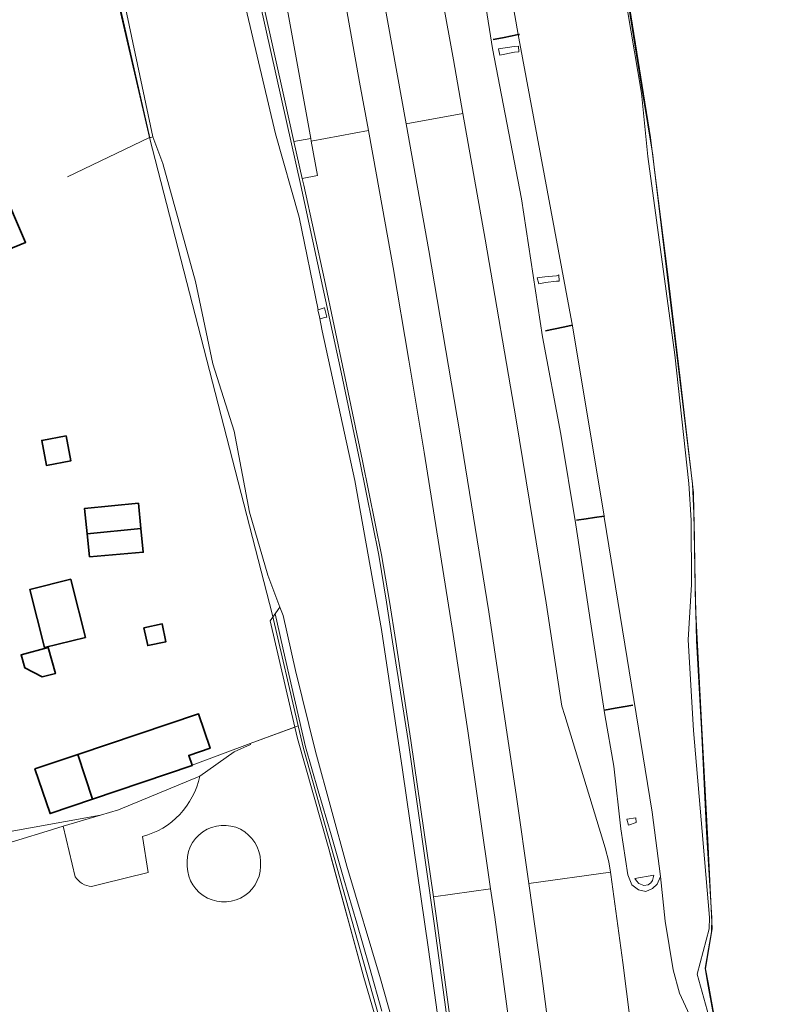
# Model space of a CAD drawing. Header units: metres. Extents: x 197700 to 204338, y 317132 to 325229.
# Tile 456 of 656: x 201258 to 201356, y 319471 to 319599. Entities that reach past the tile are written whole.
import ezdxf

# ---------------------------------------------------------------- set-up
doc = ezdxf.new("R2010")
doc.units = ezdxf.units.M
for name, color, linetype, lineweight in [('B-WE-FV-GELEIDING_WILDRASTER-G', 80, 'Continuous', 18), ('B-WE-GK-BESCHOEIING-G', 130, 'GK-BESCHOEIING', 35), ('B-WE-GR-GRAS-GV', 60, 'Continuous', 13), ('B-WE-IE-TERREINAFSCHEIDING_KUNSTMATIG_HEKWERK-G', 20, 'IE-TERREINAFSCHEIDING-KUNSTMATIG', 18), ('B-WE-KW-KUNSTWERK_GELUIDSWERING_SCHERM-G', 170, 'Continuous', 18), ('B-WE-OG-BEBOUWING-GV', 7, 'Continuous', 35), ('B-WE-OG-TERREIN_CULTUURSCHEIDING-GV', 7, 'Continuous', 18), ('B-WE-OG-TERREIN_ERF-GV', 7, 'Continuous', 18), ('B-WE-OG-WATER_GREPPEL-GV', 160, 'Continuous', 18), ('B-WE-VH-ONVERHARD-GV', 252, 'Continuous', 18), ('B-WE-VH-VERHARDING_ASFALT-GV', 252, 'Continuous', 18), ('B-WE-VH-VERHARDING_BETONSTRAATSTEEN-GV', 252, 'Continuous', 18), ('B-WE-VH-VERHARDING_GRASBETONSTEEN-GV', 70, 'Continuous', 18)]:
    doc.layers.add(name, color=color, linetype=linetype, lineweight=lineweight)
doc.linetypes.add('GK-BESCHOEIING', pattern='A,30,-5,[1,NLCS.SHX,S=1,R=0,X=0,Y=0],-5', length=40)
doc.linetypes.add('IE-TERREINAFSCHEIDING-KUNSTMATIG', pattern='A,4,[82,NLCS.SHX,S=0.75,R=90,X=0,Y=0],4,-2', length=10)

msp = doc.modelspace()

# ---------------------------------------------------------------- linework, layer by layer
at = {"layer": 'B-WE-FV-GELEIDING_WILDRASTER-G'}
for points in [[(201333.196, 319634.276), (201333.361, 319632.433), (201332.898, 319628.556), (201336.316, 319608.345), (201339.38, 319589.203), (201340.662, 319581.314), (201340.848, 319579.766)], [(201275.23, 319583.551), (201271.298, 319600.969), (201270.368, 319605.385)], [(201340.848, 319579.766), (201343.777, 319555.36), (201345.847, 319538.545), (201346.047, 319533.73), (201346.164, 319525.493), (201346.35, 319518.147), (201346.997, 319506.666), (201347.667, 319493.3), (201348.34, 319482.089), (201348.325, 319480.277), (201347.931, 319478.101)], [(201294.098, 319506.929), (201290.903, 319520.725)], [(201298.969, 319489.463), (201298.531, 319491.072), (201294.44, 319505.451), (201294.098, 319506.929)], [(201309.225, 319452.322), (201307.967, 319457.64), (201303.083, 319474.335), (201298.969, 319489.463)], [(201347.931, 319478.101), (201347.472, 319475.561), (201347.804, 319473.686)], [(201347.804, 319473.686), (201348.603, 319469.178), (201350.268, 319460.042), (201354.017, 319439.316)]]:
    msp.add_lwpolyline(points, dxfattribs=at)
at = {"layer": 'B-WE-GK-BESCHOEIING-G'}
for points in [[(201319.924, 319596.358), (201321.125, 319596.591), (201322.389, 319596.836), (201323.176, 319596.988), (201323.325, 319597.017)], [(201326.715, 319558.446), (201327.751, 319558.665), (201329.21, 319558.974), (201330.191, 319559.181)], [(201330.74, 319533.822), (201332.017, 319534.02), (201333.104, 319534.188), (201334.325, 319534.377), (201334.377, 319534.385)], [(201338.057, 319509.783), (201336.8, 319509.565), (201335.777, 319509.387), (201334.397, 319509.147)]]:
    msp.add_lwpolyline(points, dxfattribs=at)
at = {"layer": 'B-WE-GR-GRAS-GV'}
for points in [[(201336.316, 319608.345), (201339.38, 319589.203), (201340.662, 319581.314), (201340.848, 319579.766), (201343.777, 319555.36), (201345.847, 319538.545), (201346.047, 319533.73), (201346.164, 319525.493), (201346.35, 319518.147), (201346.997, 319506.666), (201347.667, 319493.3), (201348.34, 319482.089), (201348.325, 319480.277), (201347.931, 319478.101), (201347.472, 319475.561), (201347.804, 319473.686), (201348.603, 319469.178), (201350.268, 319460.042), (201352.986, 319445.193), (201354.023, 319439.285), (201356.226, 319428.592)], [(201307.967, 319457.64), (201303.083, 319474.335), (201298.531, 319491.072), (201294.44, 319505.451), (201294.098, 319506.929), (201288.283, 319504.769)], [(201288.283, 319504.769), (201288.354, 319504.645), (201286.238, 319503.719), (201281.74, 319500.544)], [(201265.555, 319487.47), (201263.996, 319494.018), (201261.904, 319493.388), (201254.488, 319491.151), (201244.301, 319488.108), (201241.126, 319486.785), (201243.243, 319468.794)], [(201274.279, 319492.687), (201275.017, 319488.033), (201269.069, 319486.528), (201267.671, 319486.183)]]:
    msp.add_lwpolyline(points, dxfattribs=at)
for points in [[(201281.74, 319500.544, -0.2851431), (201274.279, 319492.687)], [(201280.119, 319488.809, -1.0520014), (201289.634, 319489.463)], [(201289.634, 319489.463, -1.0402715), (201280.119, 319488.809)], [(201267.671, 319486.183, -0.2403652), (201265.555, 319487.47)]]:
    msp.add_lwpolyline(points, format="xyb", dxfattribs=at)
msp.add_lwpolyline([(201268.825, 319495.475), (201241.002, 319490.456), (201241.126, 319486.785), (201244.301, 319488.108), (201254.488, 319491.151), (201261.904, 319493.388), (201263.996, 319494.018)], close=True, dxfattribs=at)
at = {"layer": 'B-WE-IE-TERREINAFSCHEIDING_KUNSTMATIG_HEKWERK-G'}
for points in [[(201333.386, 319634.346), (201333.135, 319628.656), (201334.659, 319619.182), (201337.675, 319600.371), (201340.352, 319583.607), (201340.842, 319579.763)], [(201275.208, 319583.617), (201271.145, 319601.173), (201270.267, 319605.35)], [(201264.53, 319578.503), (201275.208, 319583.617)], [(201340.842, 319579.763), (201342.58, 319566.145), (201344.239, 319552.305), (201345.945, 319537.41), (201346.225, 319522.615), (201347.066, 319506.792), (201347.846, 319492.265), (201348.407, 319480.666), (201347.975, 319478.113)], [(201294.549, 319507.097), (201288.283, 319504.769)], [(201288.283, 319504.769), (201280.737, 319501.966)], [(201268.825, 319495.475), (201241.002, 319490.456)], [(201347.975, 319478.113), (201347.53, 319475.486), (201347.853, 319473.707)], [(201347.853, 319473.707), (201350.321, 319460.134), (201353.236, 319443.981)]]:
    msp.add_lwpolyline(points, dxfattribs=at)
at = {"layer": 'B-WE-KW-KUNSTWERK_GELUIDSWERING_SCHERM-G'}
for points in [[(201275.208, 319583.617), (201291.213, 319521.49)], [(201291.547, 319521.645), (201292.856, 319515.877), (201294.176, 319510.039), (201295.492, 319504.37), (201297.159, 319498.631), (201298.839, 319492.903), (201300.493, 319487.166), (201302.173, 319481.436), (201303.817, 319475.71), (201305.425, 319469.956)], [(201294.549, 319507.097), (201291.213, 319521.49)], [(201309.759, 319452.505), (201295.23, 319504.161), (201294.549, 319507.097)]]:
    msp.add_lwpolyline(points, dxfattribs=at)
at = {"layer": 'B-WE-OG-BEBOUWING-GV'}
for points in [[(201254.704, 319576.947), (201250.193, 319574.791), (201251.403, 319572.259), (201237.136, 319565.147), (201238.599, 319561.57), (201243.938, 319563.754), (201259.096, 319569.954), (201255.885, 319577.431)], [(201264.348, 319544.802), (201261.197, 319544.22), (201261.8, 319540.952), (201264.951, 319541.534)], [(201273.787, 319536.07), (201266.735, 319535.348), (201267.09, 319532.057), (201274.098, 319532.772)], [(201267.09, 319532.057), (201267.411, 319529.088), (201274.391, 319529.661), (201274.098, 319532.772)], [(201265.102, 319525.618), (201264.97, 319526.143), (201259.637, 319524.806), (201261.532, 319517.255), (201266.864, 319518.592)], [(201274.485, 319519.841), (201274.968, 319517.523), (201277.349, 319518.019), (201276.867, 319520.337)], [(201261.231, 319513.456), (201262.969, 319513.887), (201262.039, 319517.277), (201258.506, 319516.307), (201258.972, 319514.612)], [(201267.786, 319497.539), (201280.75, 319501.928), (201280.737, 319501.966), (201280.311, 319503.235), (201283.089, 319504.175), (201281.585, 319508.647), (201265.877, 319503.355)], [(201267.786, 319497.539), (201265.877, 319503.355), (201260.299, 319501.475), (201262.264, 319495.669)]]:
    msp.add_lwpolyline(points, close=True, dxfattribs=at)
at = {"layer": 'B-WE-OG-TERREIN_CULTUURSCHEIDING-GV'}
msp.add_lwpolyline([(201271.298, 319600.969), (201275.23, 319583.551), (201275.657, 319583.702), (201271.958, 319601.092)], dxfattribs=at)
at = {"layer": 'B-WE-OG-TERREIN_ERF-GV'}
for points in [[(201241.002, 319490.456), (201268.825, 319495.475), (201271.156, 319496.178), (201281.74, 319500.544), (201286.238, 319503.719), (201288.354, 319504.645), (201288.283, 319504.769), (201294.098, 319506.929), (201290.903, 319520.725), (201292.174, 319522.541), (201290.614, 319526.703), (201288.217, 319534.86), (201286.211, 319545.407), (201283.46, 319554.151), (201281.209, 319564.868), (201276.925, 319580.213), (201275.657, 319583.702), (201275.23, 319583.551), (201271.298, 319600.969)], [(201255.885, 319577.431), (201259.096, 319569.954), (201243.938, 319563.754)], [(201281.74, 319500.544), (201271.156, 319496.178), (201268.825, 319495.475), (201263.996, 319494.018)], [(201263.996, 319494.018), (201265.555, 319487.47)], [(201267.671, 319486.183), (201269.069, 319486.528), (201275.017, 319488.033), (201274.279, 319492.687)]]:
    msp.add_lwpolyline(points, dxfattribs=at)
for points in [[(201261.197, 319544.22), (201264.348, 319544.802), (201264.951, 319541.534), (201261.8, 319540.952)], [(201274.391, 319529.661), (201267.411, 319529.088), (201267.09, 319532.057), (201266.735, 319535.348), (201273.787, 319536.07), (201274.098, 319532.772)], [(201266.864, 319518.592), (201261.532, 319517.255), (201259.637, 319524.806), (201264.97, 319526.143), (201265.102, 319525.618)], [(201274.968, 319517.523), (201274.485, 319519.841), (201276.867, 319520.337), (201277.349, 319518.019)], [(201262.969, 319513.887), (201261.231, 319513.456), (201258.972, 319514.612), (201258.506, 319516.307), (201262.039, 319517.277)], [(201280.737, 319501.966), (201280.75, 319501.928), (201267.786, 319497.539), (201262.264, 319495.669), (201260.299, 319501.475), (201265.877, 319503.355), (201281.585, 319508.647), (201283.089, 319504.175), (201280.311, 319503.235)]]:
    msp.add_lwpolyline(points, close=True, dxfattribs=at)
for points in [[(201274.279, 319492.687, 0.2851431), (201281.74, 319500.544)], [(201289.634, 319489.463, 1.0520014), (201280.119, 319488.809)], [(201280.119, 319488.809, 1.0402715), (201289.634, 319489.463)], [(201265.555, 319487.47, 0.2403652), (201267.671, 319486.183)]]:
    msp.add_lwpolyline(points, format="xyb", dxfattribs=at)
at = {"layer": 'B-WE-OG-WATER_GREPPEL-GV'}
msp.add_lwpolyline([(201317.224, 319611.661), (201319.827, 319595.186), (201323.574, 319575.614), (201326.318, 319557.679), (201328.704, 319545.036), (201330.643, 319533.213), (201332.567, 319520.631), (201334.417, 319508.51), (201335.591, 319501.84), (201336.503, 319493.685), (201337.411, 319487.726), (201337.944, 319486.424), (201338.806, 319485.777), (201339.757, 319485.542), (201340.643, 319485.94), (201341.256, 319486.488), (201341.668, 319487.485), (201340.588, 319495.845), (201334.351, 319534.218), (201334.325, 319534.377), (201330.279, 319558.845), (201323.257, 319596.525), (201323.176, 319596.988), (201318.052, 319626.253)], dxfattribs=at)
for points in [[(201320.601, 319595.136), (201322.639, 319595.434), (201323.184, 319595.506), (201323.238, 319594.75), (201322.695, 319594.694), (201320.79, 319594.324)], [(201325.615, 319565.341), (201326.637, 319565.488), (201328.159, 319565.632), (201328.451, 319565.734), (201328.49, 319564.926), (201328.129, 319564.933), (201326.7, 319564.748), (201325.854, 319564.554)], [(201337.297, 319494.952), (201338.444, 319495.111), (201338.523, 319494.5), (201337.524, 319494.175)], [(201340.797, 319487.676), (201340.625, 319486.961), (201340.397, 319486.659), (201340.083, 319486.403), (201339.502, 319486.305), (201338.849, 319486.598), (201338.546, 319486.935), (201338.314, 319487.221)]]:
    msp.add_lwpolyline(points, close=True, dxfattribs=at)
at = {"layer": 'B-WE-VH-ONVERHARD-GV'}
for points in [[(201318.052, 319626.253), (201323.176, 319596.988), (201323.257, 319596.525), (201330.279, 319558.845), (201334.325, 319534.377), (201334.351, 319534.218), (201340.588, 319495.845), (201341.668, 319487.485), (201342.265, 319481.68), (201343.331, 319475.366), (201344.162, 319472.321), (201346.218, 319467.798)], [(201310.467, 319617.286), (201314.725, 319593.7), (201315.968, 319586.734), (201318.883, 319570.4), (201322.911, 319546.872), (201326.785, 319523.075), (201328.574, 319511.345), (201328.856, 319509.628), (201329.214, 319508.418), (201334.494, 319491.225), (201334.948, 319489.418), (201335.161, 319488.066), (201335.211, 319487.75), (201336.79, 319476.316), (201338.218, 319464.987)], [(201343.158, 319308.578), (201341.464, 319331.911), (201339.447, 319356.056), (201337.196, 319379.919), (201336.466, 319387.201), (201334.864, 319403.168), (201332.194, 319427.147), (201329.314, 319450.872), (201326.232, 319474.593), (201324.531, 319486.579), (201322.93, 319497.856), (201319.354, 319521.905), (201315.586, 319545.191), (201311.531, 319568.927), (201308.592, 319585.396), (201307.397, 319592.09), (201303.085, 319615.927)], [(201346.218, 319467.798), (201344.162, 319472.321), (201343.331, 319475.366), (201342.265, 319481.68), (201341.668, 319487.485), (201341.256, 319486.488), (201340.643, 319485.94), (201339.757, 319485.542), (201338.806, 319485.777), (201337.944, 319486.424), (201337.411, 319487.726), (201336.503, 319493.685), (201335.591, 319501.84), (201334.417, 319508.51), (201332.567, 319520.631), (201330.643, 319533.213), (201328.704, 319545.036), (201326.318, 319557.679), (201323.574, 319575.614), (201319.827, 319595.186), (201317.224, 319611.661)], [(201347.972, 319469.346), (201346.454, 319474.788), (201348.021, 319480.665), (201348.044, 319482.149), (201347.11, 319493.334), (201345.985, 319506.474), (201345.277, 319518.264), (201345.724, 319525.475), (201345.651, 319533.823), (201345.365, 319538.592), (201343.527, 319555.325), (201340.02, 319581.117), (201339.194, 319589.37), (201336.009, 319608.37)], [(201336.009, 319608.37), (201339.194, 319589.37), (201340.02, 319581.117), (201343.527, 319555.325), (201345.365, 319538.592), (201345.651, 319533.823), (201345.724, 319525.475), (201345.277, 319518.264), (201345.985, 319506.474), (201347.11, 319493.334), (201348.044, 319482.149), (201348.021, 319480.665), (201346.454, 319474.788), (201347.972, 319469.346)], [(201356.226, 319428.592), (201354.023, 319439.285), (201352.986, 319445.193), (201350.268, 319460.042), (201348.603, 319469.178), (201347.804, 319473.686), (201347.472, 319475.561), (201347.931, 319478.101), (201348.325, 319480.277), (201348.34, 319482.089), (201347.667, 319493.3), (201346.997, 319506.666), (201346.35, 319518.147), (201346.164, 319525.493), (201346.047, 319533.73), (201345.847, 319538.545), (201343.777, 319555.36), (201340.848, 319579.766), (201340.662, 319581.314), (201339.38, 319589.203), (201336.316, 319608.345)], [(201314.682, 319454.815), (201311.475, 319477.998), (201308.11, 319501.358), (201305.38, 319519.633), (201301.909, 319539.001), (201297.685, 319558.448), (201297.313, 319560.282), (201297.084, 319561.195), (201297.125, 319561.207), (201294.681, 319573.244), (201291.587, 319584.099), (201286.252, 319606.698)], [(201286.252, 319606.698), (201291.587, 319584.099), (201294.681, 319573.244), (201297.125, 319561.207), (201297.934, 319561.443), (201297.962, 319561.451), (201298.263, 319560.243), (201298.196, 319560.227), (201297.376, 319560.029), (201297.313, 319560.282), (201297.685, 319558.448), (201301.909, 319539.001), (201305.38, 319519.633), (201308.11, 319501.358), (201311.475, 319477.998), (201314.682, 319454.815)], [(201300.42, 319602.568), (201302.54, 319590.818), (201303.678, 319584.504), (201304.713, 319578.764), (201306.879, 319566.678), (201308.958, 319554.66), (201310.933, 319542.672), (201314.689, 319518.946), (201316.6, 319506.427), (201319.574, 319485.886), (201320.106, 319482.208), (201323.377, 319458.06), (201325.464, 319441.402), (201328.005, 319419.973), (201330.434, 319397.676), (201331.532, 319386.711), (201332.817, 319373.879), (201335.079, 319348.966), (201337.033, 319324.436)], [(201271.958, 319601.092), (201275.657, 319583.702), (201276.925, 319580.213), (201281.209, 319564.868), (201283.46, 319554.151), (201286.211, 319545.407), (201288.217, 319534.86), (201290.614, 319526.703), (201292.174, 319522.541), (201292.595, 319521.417), (201294.216, 319514.284), (201296.815, 319503.748), (201300.882, 319488.844), (201305.271, 319474.172), (201310.757, 319454.678)], [(201329.094, 319324.03), (201327.11, 319348.917), (201324.952, 319372.721), (201322.475, 319397.472), (201320.11, 319419.177), (201317.614, 319440.111), (201315.471, 319457.361), (201312.272, 319481.078), (201308.837, 319505.162), (201306.83, 319518.028), (201306.036, 319523.177), (201305.033, 319529.279), (201302.547, 319541.505), (201300.147, 319553.086), (201297.545, 319565.08), (201294.878, 319577.366), (201292.365, 319588.574), (201289.578, 319601.004)], [(201310.757, 319454.678), (201305.271, 319474.172), (201300.882, 319488.844), (201296.815, 319503.748), (201294.216, 319514.284), (201292.595, 319521.417), (201292.174, 319522.541), (201290.903, 319520.725), (201294.098, 319506.929), (201294.44, 319505.451), (201298.531, 319491.072), (201303.083, 319474.335), (201307.967, 319457.64)]]:
    msp.add_lwpolyline(points, dxfattribs=at)
at = {"layer": 'B-WE-VH-VERHARDING_ASFALT-GV'}
for points in [[(201298.17, 319685.138), (201290.745, 319683.79), (201294.583, 319662.724), (201298.853, 319639.276), (201303.085, 319615.927), (201307.397, 319592.09), (201308.592, 319585.396), (201315.968, 319586.734), (201314.725, 319593.7), (201310.467, 319617.286), (201306.183, 319640.912), (201301.979, 319664.219)], [(201296.169, 319583.466), (201278.378, 319681.547), (201278.309, 319681.929), (201274.961, 319681.313), (201276.402, 319673.4), (201280.897, 319648.428), (201285.185, 319624.819), (201287.495, 319612.189), (201288.169, 319609.209), (201289.984, 319601.034), (201292.746, 319588.596), (201293.991, 319583.085)], [(201278.378, 319681.547), (201296.169, 319583.466), (201296.226, 319583.152), (201303.678, 319584.504), (201302.54, 319590.818), (201300.42, 319602.568), (201298.188, 319614.788), (201296.008, 319626.72), (201291.662, 319650.757), (201287.314, 319674.829), (201285.84, 319682.9)], [(201335.161, 319488.066), (201334.948, 319489.418), (201334.494, 319491.225), (201329.214, 319508.418), (201328.856, 319509.628), (201328.574, 319511.345), (201326.785, 319523.075), (201322.911, 319546.872), (201318.883, 319570.4), (201315.968, 319586.734), (201308.592, 319585.396), (201311.531, 319568.927), (201315.586, 319545.191), (201319.354, 319521.905), (201322.93, 319497.856), (201324.531, 319486.579)], [(201312.132, 319484.845), (201319.574, 319485.886), (201316.6, 319506.427), (201314.689, 319518.946), (201310.933, 319542.672), (201308.958, 319554.66), (201306.879, 319566.678), (201304.713, 319578.764), (201303.678, 319584.504), (201296.226, 319583.152), (201297.043, 319578.649), (201295.082, 319578.259), (201295.27, 319577.427), (201297.954, 319565.109), (201300.485, 319553.129), (201302.929, 319541.536), (201305.383, 319529.35), (201306.434, 319523.241), (201307.229, 319518.047), (201309.196, 319505.193)], [(201296.169, 319583.466), (201293.991, 319583.085), (201295.082, 319578.259), (201297.043, 319578.649), (201296.226, 319583.152)], [(201343.997, 319387.949), (201342.394, 319403.604), (201339.688, 319427.858), (201338.752, 319435.726), (201338.638, 319437.357), (201338.594, 319439.652), (201338.488, 319451.825), (201338.349, 319462.395), (201338.331, 319463.761), (201338.218, 319464.987), (201336.79, 319476.316), (201335.211, 319487.75), (201335.161, 319488.066), (201324.531, 319486.579), (201326.232, 319474.593), (201329.314, 319450.872), (201332.194, 319427.147), (201334.864, 319403.168), (201336.466, 319387.201)], [(201319.574, 319485.886), (201312.132, 319484.845), (201312.671, 319481.108), (201315.855, 319457.361), (201318.019, 319440.1), (201320.513, 319419.202), (201322.881, 319397.471), (201324.018, 319385.965), (201331.532, 319386.711), (201330.434, 319397.676), (201328.005, 319419.973), (201325.464, 319441.402), (201323.377, 319458.06), (201320.106, 319482.208)]]:
    msp.add_lwpolyline(points, close=True, dxfattribs=at)
for points in [[(201289.578, 319601.004), (201292.365, 319588.574), (201294.878, 319577.366), (201297.545, 319565.08), (201300.147, 319553.086), (201302.547, 319541.505), (201305.033, 319529.279), (201306.036, 319523.177), (201306.83, 319518.028), (201308.837, 319505.162), (201312.272, 319481.078), (201315.471, 319457.361), (201317.614, 319440.111), (201320.11, 319419.177), (201322.475, 319397.472), (201324.952, 319372.721), (201327.11, 319348.917), (201329.094, 319324.03)], [(201329.497, 319323.968), (201327.525, 319348.888), (201325.328, 319372.72), (201324.018, 319385.965), (201322.881, 319397.471), (201320.513, 319419.202), (201318.019, 319440.1), (201315.855, 319457.361), (201312.671, 319481.108), (201312.132, 319484.845), (201309.196, 319505.193), (201307.229, 319518.047), (201306.434, 319523.241), (201305.383, 319529.35), (201302.929, 319541.536), (201300.485, 319553.129), (201297.954, 319565.109), (201295.27, 319577.427), (201295.082, 319578.259), (201293.991, 319583.085), (201292.746, 319588.596), (201289.984, 319601.034)]]:
    msp.add_lwpolyline(points, dxfattribs=at)
at = {"layer": 'B-WE-VH-VERHARDING_BETONSTRAATSTEEN-GV'}
for points in [[(201320.601, 319595.136), (201320.79, 319594.324), (201322.695, 319594.694), (201323.238, 319594.75), (201323.184, 319595.506), (201322.639, 319595.434)], [(201325.615, 319565.341), (201325.854, 319564.554), (201326.7, 319564.748), (201328.129, 319564.933), (201328.49, 319564.926), (201328.451, 319565.734), (201328.159, 319565.632), (201326.637, 319565.488)], [(201337.297, 319494.952), (201337.524, 319494.175), (201338.523, 319494.5), (201338.444, 319495.111)], [(201340.797, 319487.676), (201338.314, 319487.221), (201338.546, 319486.935), (201338.849, 319486.598), (201339.502, 319486.305), (201340.083, 319486.403), (201340.397, 319486.659), (201340.625, 319486.961)]]:
    msp.add_lwpolyline(points, close=True, dxfattribs=at)
at = {"layer": 'B-WE-VH-VERHARDING_GRASBETONSTEEN-GV'}
msp.add_lwpolyline([(201297.125, 319561.207), (201297.084, 319561.195), (201297.313, 319560.282), (201297.376, 319560.029), (201298.196, 319560.227), (201298.263, 319560.243), (201297.962, 319561.451), (201297.934, 319561.443)], close=True, dxfattribs=at)

doc.saveas('drawing.dxf')
